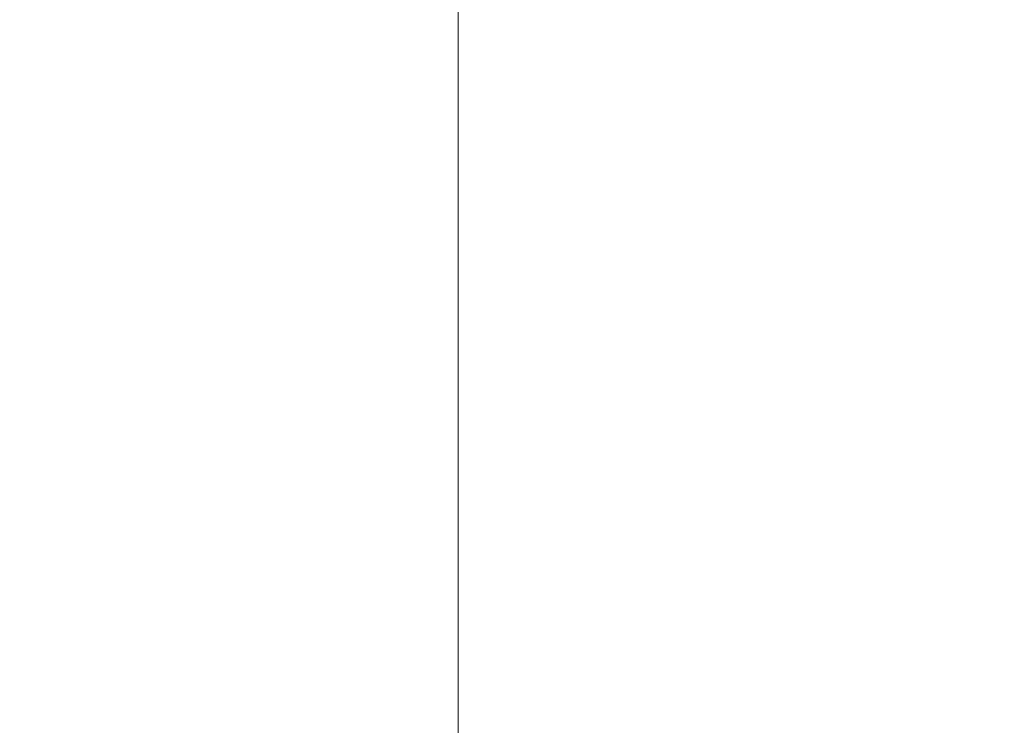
# Model space of a CAD drawing. Header units: inches. Extents: x 1 to 109, y 1 to 85.
# Tile 419 of 656: x 88.37252 to 88.37617, y 24.36927 to 24.37188. Entities that reach past the tile are written whole.
import ezdxf

# ---------------------------------------------------------------- set-up
doc = ezdxf.new("R2010")
doc.units = ezdxf.units.IN
doc.header["$MEASUREMENT"] = 0

msp = doc.modelspace()

# ---------------------------------------------------------------- linework, layer by layer
at = {"color": 7, "linetype": 'Continuous', "lineweight": 15, "ltscale": 5}
msp.add_line((88.3741425, 24.2482717), (88.3741425, 24.4149384), dxfattribs=at)
for points, knots in [([(88.3860298, 24.4341884), (88.3859403, 24.4323244), (88.3857597, 24.4285655), (88.3854742, 24.4229141), (88.385177, 24.4172427), (88.3848691, 24.4115979), (88.384553, 24.4060278), (88.3842373, 24.4006851), (88.3839248, 24.3956052), (88.383618, 24.3908153), (88.383313, 24.3862509), (88.383012, 24.3819437), (88.3827114, 24.377841), (88.3824136, 24.3739864), (88.3821215, 24.3704217), (88.3818415, 24.3672328), (88.3815762, 24.3643985), (88.3812985, 24.3619036), (88.3810137, 24.3597911), (88.3807234, 24.3580627), (88.3804302, 24.3567185), (88.3801304, 24.355744), (88.3798261, 24.3551535), (88.3795132, 24.3549517), (88.3791943, 24.35517), (88.3788718, 24.3558337), (88.3785547, 24.3569277), (88.3782455, 24.358434), (88.3779466, 24.3603286), (88.3776649, 24.3625404), (88.3774018, 24.3650231), (88.3771504, 24.3677586), (88.3768846, 24.3708143), (88.3766082, 24.3742055), (88.3763157, 24.3779971), (88.3760088, 24.3821928), (88.3756891, 24.386787), (88.3753651, 24.3916663), (88.3750396, 24.3967923), (88.3747153, 24.4021218), (88.3744009, 24.4075054), (88.3740986, 24.4128874), (88.3738101, 24.4182184), (88.3735314, 24.4235658), (88.3732633, 24.4288909), (88.3730933, 24.4324318), (88.373009, 24.4341884)], [0, 0, 0, 0, 0.022479, 0.045331, 0.068506, 0.091948, 0.115595, 0.139386, 0.161889, 0.184404, 0.206874, 0.229245, 0.25146, 0.274794, 0.297838, 0.320536, 0.342918, 0.365562, 0.38856, 0.410518, 0.432694, 0.455036, 0.47749, 0.5, 0.523873, 0.547679, 0.571351, 0.594825, 0.618042, 0.640943, 0.662202, 0.683327, 0.704778, 0.726531, 0.74854, 0.772107, 0.795844, 0.819687, 0.843568, 0.86742, 0.891176, 0.913429, 0.935486, 0.957297, 0.978816, 1, 1, 1, 1]), ([(88.3692377, 24.372378), (88.3698925, 24.3712517), (88.3711598, 24.3690718), (88.3729964, 24.3659101), (88.3747056, 24.3629663), (88.3762873, 24.3602408), (88.3777417, 24.357734), (88.3786686, 24.3561358), (88.3791109, 24.3553732)], [0, 0, 0, 0, 0.198779, 0.384736, 0.557853, 0.718112, 0.8655, 1, 1, 1, 1])]:
    msp.add_open_spline(points, degree=3, knots=knots, dxfattribs=at)

doc.saveas('drawing.dxf')
